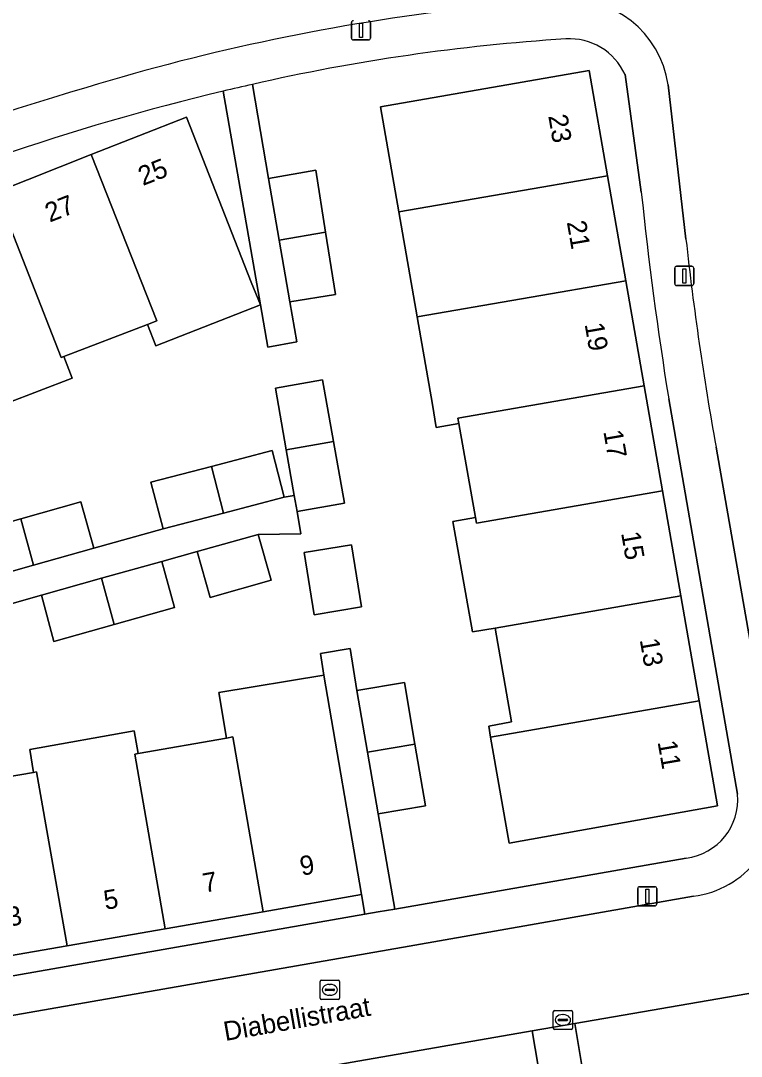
# Model space of a CAD drawing. Extents: x 160157 to 160921, y 381516 to 382045.
# Drawn here: x 160448.3 to 160485.8, y 381586.3 to 381640.2 of the extents above; entities that cross this region are included whole.
import ezdxf

# ---------------------------------------------------------------- set-up
doc = ezdxf.new("R2010")
doc.units = 0
for name, color, linetype in [('IMGEO_Erf', 7, 'Continuous'), ('IMGEO_Groenvoorziening', 7, 'Continuous'), ('IMGEO_Kolk', 7, 'Continuous'), ('IMGEO_Lichtmast', 7, 'Continuous'), ('IMGEO_Openbare_ruimte_label', 7, 'Continuous'), ('IMGEO_Pand', 7, 'Continuous'), ('IMGEO_Pand_nummerreeks', 7, 'Continuous'), ('IMGEO_Parkeervlak_open', 7, 'Continuous'), ('IMGEO_Rijbaan_lokaal_open', 7, 'Continuous'), ('IMGEO_Rioolput', 7, 'Continuous'), ('IMGEO_Voetpad_open', 7, 'Continuous')]:
    doc.layers.add(name, color=color, linetype=linetype)

msp = doc.modelspace()

# ---------------------------------------------------------------- linework, layer by layer
at = {"layer": 'IMGEO_Erf'}
for points in [[(160472.757, 381602.897), (160472.658, 381603.461), (160473.837, 381603.686), (160472.996, 381608.567), (160471.812, 381608.364), (160470.796, 381614.101), (160471.977, 381614.31), (160471.11, 381619.204), (160469.928, 381618.994), (160469.729, 381620.198), (160468.936, 381624.751), (160467.984, 381630.215), (160467.032, 381635.679), (160477.88, 381637.56), (160478.834, 381632.096), (160479.788, 381626.633), (160480.742, 381621.169), (160481.697, 381615.705), (160482.651, 381610.241), (160483.605, 381604.778), (160484.559, 381599.314), (160473.729, 381597.378)], [(160460.781, 381625.373), (160455.344, 381623.242), (160454.906, 381624.36), (160450.554, 381622.692), (160450.984, 381621.571), (160445.82, 381619.592), (160445.394, 381620.675), (160441.051, 381618.985), (160441.487, 381617.867), (160439.364, 381617.04), (160435.991, 381615.726), (160431.022, 381613.791), (160427.225, 381623.464), (160432.177, 381625.409), (160437.129, 381627.354), (160442.08, 381629.299), (160447.032, 381631.245), (160451.984, 381633.19), (160456.936, 381635.135), (160460.295, 381626.552)], [(160465.527, 381612.9), (160466.048, 381609.668), (160463.582, 381609.256), (160463.058, 381612.502)]]:
    msp.add_lwpolyline(points, close=True, dxfattribs=at)
for points in [[(160480.597, 381631.233), (160479.751, 381637.354)], [(160460.362, 381636.847), (160461.207, 381631.957), (160463.659, 381632.382), (160464.172, 381629.153), (160464.684, 381625.924), (160462.309, 381625.535), (160462.677, 381623.452), (160461.175, 381623.182), (160460.781, 381625.373), (160458.848, 381636.494)], [(160445.18, 381613.358), (160448.313, 381614.243), (160451.445, 381615.127), (160452.117, 381612.715), (160455.719, 381613.73), (160455.088, 381616.155), (160458.238, 381616.975), (160461.388, 381617.795), (160462.019, 381615.37), (160462.545, 381615.463), (160462.125, 381617.837), (160461.559, 381621.044), (160464.02, 381621.479), (160464.587, 381618.272), (160465.154, 381615.064), (160462.692, 381614.629), (160462.891, 381613.471), (160460.663, 381613.44), (160461.336, 381611.049), (160458.169, 381610.157), (160457.496, 381612.549), (160455.655, 381612.032), (160456.306, 381609.632), (160453.172, 381608.753), (160450.038, 381607.873), (160449.386, 381610.274), (160445.787, 381609.263)], [(160485.603, 381599.926), (160482.021, 381620.491)], [(160444.381, 381600.268), (160448.976, 381601.06), (160448.783, 381602.258), (160454.208, 381603.216), (160454.416, 381602.034), (160459.015, 381602.845), (160458.625, 381605.213), (160464.082, 381606.112), (160463.901, 381607.25), (160465.444, 381607.496), (160465.806, 381605.327), (160468.271, 381605.739), (160468.821, 381602.529), (160469.371, 381599.318), (160466.903, 381598.91), (160467.769, 381593.951), (160482.924, 381596.599)], [(160442.549, 381589.545), (160466.211, 381593.679), (160466.033, 381594.7), (160460.929, 381593.812), (160455.826, 381592.924), (160450.722, 381592.036), (160445.619, 381591.148)]]:
    msp.add_lwpolyline(points, dxfattribs=at)
for centre, radius, start, end in [((160483.244, 381536.446), 102.975, 93.6643, 102.83892), ((160476.866, 381636.053), 3.164, 24.2735, 93.6845), ((160488.519, 381512.784), 127.219, 103.48707, 114.46932), ((160675.127, 381651.555), 195.589, 185.96397, 189.13867), ((160482.555, 381599.638), 3.061, 276.9208, 5.3951)]:
    msp.add_arc(centre, radius, start, end, dxfattribs=at)
at = {"layer": 'IMGEO_Groenvoorziening'}
msp.add_lwpolyline([(160477.14, 381588.004), (160474.925, 381587.623), (160475.736, 381582.816), (160477.934, 381583.215)], close=True, dxfattribs=at)
at = {"layer": 'IMGEO_Kolk'}
for p, q in [((160476.019, 381587.754), (160476.019, 381588.606)), ((160476.094, 381588.68), (160476.946, 381588.68)), ((160477.02, 381588.606), (160477.02, 381587.754)), ((160476.278, 381588.174), (160476.278, 381588.186)), ((160476.716, 381588.137), (160476.318, 381588.137)), ((160476.321, 381588.223), (160476.719, 381588.223)), ((160476.507, 381588.46), (160476.532, 381588.46)), ((160476.762, 381588.186), (160476.762, 381588.174)), ((160476.946, 381587.68), (160476.094, 381587.68)), ((160476.53, 381587.9), (160476.505, 381587.9))]:
    msp.add_line(p, q, dxfattribs=at)
for points in [[(160476.019, 381587.754), (160476.019, 381588.606)], [(160476.094, 381588.68), (160476.946, 381588.68)], [(160477.02, 381588.606), (160477.02, 381587.754)], [(160476.946, 381587.68), (160476.094, 381587.68)]]:
    msp.add_lwpolyline(points, dxfattribs=at)
for centre, radius, start, end in [((160476.096, 381588.604), 0.0765, 91.552, 178.448), ((160476.096, 381588.604), 0.0765, 91.552, 178.448), ((160476.944, 381588.604), 0.0765, 1.552, 88.448), ((160476.944, 381588.604), 0.0765, 1.552, 88.448), ((160476.318, 381588.183), 0.0403, 85.8775, 175.7526), ((160476.315, 381588.173), 0.0366, 178.938, 274.7102), ((160476.719, 381588.18), 0.043, 264.8664, 352.4533), ((160476.723, 381588.185), 0.0386, 1.7309, 96.639), ((160476.096, 381587.756), 0.0765, 181.552, 268.448), ((160476.096, 381587.756), 0.0765, 181.552, 268.448), ((160476.944, 381587.756), 0.0765, 271.552, 358.448), ((160476.944, 381587.756), 0.0765, 271.552, 358.448)]:
    msp.add_arc(centre, radius, start, end, dxfattribs=at)
for centre, major_axis, ratio, start_param, end_param in [((160476.506, 381588.18), (-0.387, 0.002), 0.722429, 4.712389, 7.853982), ((160476.531, 381588.18), (-0.39, 0.002), 0.717154, 1.570796, 4.712389)]:
    msp.add_ellipse(centre, major_axis=major_axis, ratio=ratio, start_param=start_param, end_param=end_param, dxfattribs=at)
at = {"layer": 'IMGEO_Lichtmast'}
for p, q in [((160465.518, 381639.258), (160465.518, 381640.058)), ((160465.518, 381640.058), (160465.518, 381639.258)), ((160466.508, 381640.058), (160466.508, 381639.258)), ((160466.508, 381639.258), (160466.508, 381640.058)), ((160466.408, 381639.158), (160465.618, 381639.158)), ((160465.618, 381639.158), (160466.408, 381639.158)), ((160482.335, 381626.482), (160482.335, 381627.282)), ((160482.335, 381627.282), (160482.335, 381626.482)), ((160482.435, 381627.382), (160483.225, 381627.382)), ((160483.225, 381627.382), (160482.435, 381627.382)), ((160483.325, 381627.282), (160483.325, 381626.482)), ((160483.325, 381626.482), (160483.325, 381627.282)), ((160483.225, 381626.382), (160482.435, 381626.382)), ((160482.435, 381626.382), (160483.225, 381626.382)), ((160480.41, 381594.215), (160480.41, 381595.015)), ((160480.41, 381595.015), (160480.41, 381594.215)), ((160480.51, 381595.115), (160481.3, 381595.115)), ((160481.3, 381595.115), (160480.51, 381595.115)), ((160481.4, 381595.015), (160481.4, 381594.215)), ((160481.4, 381594.215), (160481.4, 381595.015)), ((160481.3, 381594.115), (160480.51, 381594.115)), ((160480.51, 381594.115), (160481.3, 381594.115))]:
    msp.add_line(p, q, dxfattribs=at)
for points in [[(160465.938, 381640.033), (160466.088, 381640.033), (160466.088, 381639.283), (160465.938, 381639.283), (160465.938, 381640.033)], [(160482.755, 381627.257), (160482.905, 381627.257), (160482.905, 381626.507), (160482.755, 381626.507), (160482.755, 381627.257)], [(160480.83, 381594.99), (160480.98, 381594.99), (160480.98, 381594.24), (160480.83, 381594.24), (160480.83, 381594.99)]]:
    msp.add_lwpolyline(points, dxfattribs=at)
for centre, start, end in [((160465.618, 381640.058), 90, 180), ((160465.618, 381640.058), 90, 180), ((160466.408, 381640.058), 0, 90), ((160466.408, 381640.058), 360, 90), ((160465.618, 381639.258), 180, 270), ((160465.618, 381639.258), 180, 270), ((160466.408, 381639.258), 270, 0), ((160466.408, 381639.258), 270, 0), ((160482.435, 381627.282), 90, 180), ((160482.435, 381627.282), 90, 180), ((160483.225, 381627.282), 0, 90), ((160483.225, 381627.282), 360, 90), ((160482.435, 381626.482), 180, 270), ((160482.435, 381626.482), 180, 270), ((160483.225, 381626.482), 270, 0), ((160483.225, 381626.482), 270, 0), ((160480.51, 381595.015), 90, 180), ((160480.51, 381595.015), 90, 180), ((160481.3, 381595.015), 0, 90), ((160481.3, 381595.015), 360, 90), ((160480.51, 381594.215), 180, 270), ((160480.51, 381594.215), 180, 270), ((160481.3, 381594.215), 270, 0), ((160481.3, 381594.215), 270, 0)]:
    msp.add_arc(centre, 0.1, start, end, dxfattribs=at)
at = {"layer": 'IMGEO_Pand'}
for points in [[(160477.88, 381637.56), (160467.032, 381635.679), (160467.984, 381630.215), (160478.834, 381632.096)], [(160456.936, 381635.135), (160451.984, 381633.19), (160455.389, 381624.545), (160454.906, 381624.36), (160455.344, 381623.242), (160460.781, 381625.373), (160460.295, 381626.552)], [(160451.984, 381633.19), (160447.032, 381631.245), (160450.421, 381622.641), (160450.554, 381622.692), (160454.906, 381624.36), (160455.389, 381624.545)], [(160463.659, 381632.382), (160461.207, 381631.957), (160461.76, 381628.735), (160464.172, 381629.153)], [(160478.834, 381632.096), (160467.984, 381630.215), (160468.936, 381624.751), (160479.788, 381626.633)], [(160447.032, 381631.245), (160442.08, 381629.299), (160445.448, 381620.696), (160445.394, 381620.675), (160445.82, 381619.592), (160450.984, 381621.571), (160450.554, 381622.692), (160450.421, 381622.641)], [(160464.172, 381629.153), (160461.76, 381628.735), (160462.309, 381625.535), (160464.684, 381625.924)], [(160479.788, 381626.633), (160468.936, 381624.751), (160469.729, 381620.198), (160469.928, 381618.994), (160471.11, 381619.204), (160471.059, 381619.49), (160480.742, 381621.169)], [(160464.02, 381621.479), (160461.559, 381621.044), (160462.125, 381617.837), (160464.587, 381618.272)], [(160480.742, 381621.169), (160471.059, 381619.49), (160471.11, 381619.204), (160471.977, 381614.31), (160472.027, 381614.028), (160481.697, 381615.705)], [(160464.587, 381618.272), (160462.125, 381617.837), (160462.545, 381615.463), (160462.692, 381614.629), (160465.154, 381615.064)], [(160461.388, 381617.795), (160458.238, 381616.975), (160458.869, 381614.55), (160462.019, 381615.37)], [(160458.238, 381616.975), (160455.088, 381616.155), (160455.719, 381613.73), (160458.869, 381614.55)], [(160481.697, 381615.705), (160472.027, 381614.028), (160471.977, 381614.31), (160470.796, 381614.101), (160471.812, 381608.364), (160472.996, 381608.567), (160482.651, 381610.241)], [(160451.445, 381615.127), (160448.313, 381614.243), (160448.984, 381611.833), (160452.117, 381612.715)], [(160448.313, 381614.243), (160445.18, 381613.358), (160445.85, 381610.95), (160448.984, 381611.833)], [(160460.663, 381613.44), (160457.496, 381612.549), (160458.169, 381610.157), (160461.336, 381611.049)], [(160465.527, 381612.9), (160463.058, 381612.502), (160463.582, 381609.256), (160466.048, 381609.668)], [(160455.655, 381612.032), (160452.521, 381611.153), (160453.172, 381608.753), (160456.306, 381609.632)], [(160452.521, 381611.153), (160449.386, 381610.274), (160450.038, 381607.873), (160453.172, 381608.753)], [(160482.651, 381610.241), (160472.996, 381608.567), (160473.837, 381603.686), (160472.658, 381603.461), (160472.757, 381602.897), (160483.605, 381604.778)], [(160464.082, 381606.112), (160458.625, 381605.213), (160459.015, 381602.845), (160459.342, 381602.903), (160460.929, 381593.812), (160466.033, 381594.7)], [(160468.271, 381605.739), (160465.806, 381605.327), (160466.355, 381602.117), (160468.821, 381602.529)], [(160483.605, 381604.778), (160472.757, 381602.897), (160473.729, 381597.378), (160484.559, 381599.314)], [(160454.24, 381602.003), (160454.416, 381602.034), (160454.208, 381603.216), (160448.783, 381602.258), (160448.976, 381601.06), (160449.141, 381601.088), (160450.722, 381592.036), (160455.826, 381592.924)], [(160459.342, 381602.903), (160459.015, 381602.845), (160454.416, 381602.034), (160454.24, 381602.003), (160455.826, 381592.924), (160460.929, 381593.812)], [(160468.821, 381602.529), (160466.355, 381602.117), (160466.903, 381598.91), (160469.371, 381599.318)], [(160449.141, 381601.088), (160448.976, 381601.06), (160444.381, 381600.268), (160444.036, 381600.209), (160445.619, 381591.148), (160450.722, 381592.036)]]:
    msp.add_lwpolyline(points, close=True, dxfattribs=at)
at = {"layer": 'IMGEO_Parkeervlak_open'}
for points in [[(160494.54, 381590.991), (160477.14, 381588.004), (160477.934, 381583.215), (160482.925, 381584.072), (160485.153, 381584.454), (160493.871, 381585.951), (160495.352, 381586.205)], [(160474.925, 381587.623), (160460.872, 381585.165), (160461.706, 381580.383), (160467.188, 381581.334), (160469.197, 381581.682), (160474.29, 381582.565), (160475.736, 381582.816)]]:
    msp.add_lwpolyline(points, close=True, dxfattribs=at)
msp.add_arc((160485.221, 381524.439), 122.579, 104.40904, 109.82768, dxfattribs=at)
at = {"layer": 'IMGEO_Rijbaan_lokaal_open'}
for points in [[(160481.991, 381636.819), (160482.921, 381628.798)], [(160424.425, 381578.731), (160428.192, 381579.402), (160441.322, 381581.744), (160443.92, 381582.187), (160457.992, 381584.659), (160460.872, 381585.165), (160474.925, 381587.623), (160477.14, 381588.004), (160494.54, 381590.991), (160491.933, 381606.393), (160491.745, 381607.509), (160489.449, 381620.675), (160489.296, 381621.768)], [(160484.484, 381617.982), (160487.598, 381600.238)], [(160483.304, 381594.619), (160468.514, 381592.021), (160442.874, 381587.548)]]:
    msp.add_lwpolyline(points, dxfattribs=at)
for centre, radius, start, end in [((160485.221, 381524.439), 122.579, 104.40904, 109.82768), ((160476.833, 381636.056), 5.214, 8.4116, 95.022), ((160484.112, 381530.506), 111.004, 96.58427, 106.94484), ((160484.652, 381523.127), 118.231, 106.15301, 120.72436), ((160639.793, 381645.946), 157.806, 186.23848, 190.20709), ((160482.695, 381599.534), 4.953, 277.0585, 8.1678)]:
    msp.add_arc(centre, radius, start, end, dxfattribs=at)
at = {"layer": 'IMGEO_Rioolput'}
for p, q in [((160463.893, 381589.323), (160463.893, 381590.175)), ((160463.968, 381590.249), (160464.82, 381590.249)), ((160464.894, 381590.175), (160464.894, 381589.323)), ((160464.152, 381589.743), (160464.152, 381589.755)), ((160464.59, 381589.706), (160464.192, 381589.706)), ((160464.195, 381589.792), (160464.593, 381589.792)), ((160464.381, 381590.029), (160464.406, 381590.029)), ((160464.636, 381589.755), (160464.636, 381589.743)), ((160464.82, 381589.249), (160463.968, 381589.249)), ((160464.404, 381589.469), (160464.379, 381589.469))]:
    msp.add_line(p, q, dxfattribs=at)
for points in [[(160463.893, 381589.323), (160463.893, 381590.175)], [(160463.968, 381590.249), (160464.82, 381590.249)], [(160464.894, 381590.175), (160464.894, 381589.323)], [(160464.82, 381589.249), (160463.968, 381589.249)]]:
    msp.add_lwpolyline(points, dxfattribs=at)
for centre, radius, start, end in [((160463.97, 381590.173), 0.0765, 91.552, 178.448), ((160463.97, 381590.173), 0.0765, 91.552, 178.448), ((160464.818, 381590.173), 0.0765, 1.552, 88.448), ((160464.818, 381590.173), 0.0765, 1.552, 88.448), ((160464.192, 381589.752), 0.0403, 85.8775, 175.7526), ((160464.189, 381589.742), 0.0366, 178.938, 274.7102), ((160464.593, 381589.749), 0.043, 264.8664, 352.4533), ((160464.597, 381589.754), 0.0386, 1.7309, 96.639), ((160463.97, 381589.325), 0.0765, 181.552, 268.448), ((160463.97, 381589.325), 0.0765, 181.552, 268.448), ((160464.818, 381589.325), 0.0765, 271.552, 358.448), ((160464.818, 381589.325), 0.0765, 271.552, 358.448)]:
    msp.add_arc(centre, radius, start, end, dxfattribs=at)
for centre, major_axis, ratio, start_param, end_param in [((160464.38, 381589.749), (-0.387, 0.002), 0.722429, 4.712389, 7.853982), ((160464.405, 381589.749), (-0.39, 0.002), 0.717154, 1.570796, 4.712389)]:
    msp.add_ellipse(centre, major_axis=major_axis, ratio=ratio, start_param=start_param, end_param=end_param, dxfattribs=at)
at = {"layer": 'IMGEO_Voetpad_open'}
for points in [[(160479.751, 381637.354), (160480.597, 381631.233)], [(160458.848, 381636.494), (160460.781, 381625.373), (160461.175, 381623.182), (160462.677, 381623.452), (160462.309, 381625.535), (160461.76, 381628.735), (160461.207, 381631.957), (160460.362, 381636.847)], [(160482.921, 381628.798), (160481.991, 381636.819)], [(160482.021, 381620.491), (160485.603, 381599.926)], [(160487.598, 381600.238), (160484.484, 381617.982)], [(160482.924, 381596.599), (160467.769, 381593.951), (160466.899, 381593.799), (160466.211, 381593.679), (160442.549, 381589.545)], [(160442.874, 381587.548), (160468.514, 381592.021), (160483.304, 381594.619)]]:
    msp.add_lwpolyline(points, dxfattribs=at)
for points in [[(160457.496, 381612.549), (160460.663, 381613.44), (160462.891, 381613.471), (160462.692, 381614.629), (160462.545, 381615.463), (160462.019, 381615.37), (160458.869, 381614.55), (160455.719, 381613.73), (160452.117, 381612.715), (160448.984, 381611.833), (160445.85, 381610.95), (160442.69, 381610.06), (160439.557, 381609.178), (160436.424, 381608.295), (160435.012, 381607.897), (160436.387, 381606.629), (160439.52, 381607.504), (160442.653, 381608.383), (160445.787, 381609.263), (160449.386, 381610.274), (160452.521, 381611.153), (160455.655, 381612.032)], [(160466.903, 381598.91), (160466.355, 381602.117), (160465.806, 381605.327), (160465.444, 381607.496), (160463.901, 381607.25), (160464.082, 381606.112), (160466.033, 381594.7), (160466.211, 381593.679), (160466.899, 381593.799), (160467.769, 381593.951)]]:
    msp.add_lwpolyline(points, close=True, dxfattribs=at)
for centre, radius, start, end in [((160476.833, 381636.056), 5.214, 8.4116, 95.022), ((160484.112, 381530.506), 111.004, 96.58427, 106.94484), ((160483.244, 381536.446), 102.975, 93.6643, 102.83892), ((160476.866, 381636.053), 3.164, 24.2735, 93.6845), ((160484.652, 381523.127), 118.231, 106.15301, 120.72436), ((160488.519, 381512.784), 127.219, 103.48707, 114.46932), ((160485.376, 381526.14), 113.498, 102.73205, 103.51685), ((160485.376, 381526.14), 113.498, 102.73205, 103.51685), ((160675.127, 381651.555), 195.589, 185.96397, 189.13867), ((160639.793, 381645.946), 157.806, 186.23848, 190.20709), ((160482.555, 381599.638), 3.061, 276.9208, 5.3951), ((160482.695, 381599.534), 4.953, 277.0585, 8.1678)]:
    msp.add_arc(centre, radius, start, end, dxfattribs=at)

# ---------------------------------------------------------------- texts
at = {"layer": 'IMGEO_Openbare_ruimte_label'}
msp.add_text('Diabellistraat', height=1, rotation=9.9051, dxfattribs=at).set_placement((160458.956, 381587.085))
at = {"layer": 'IMGEO_Pand_nummerreeks'}
for s, rotation, p in [('23', 279.9062, (160475.753, 381635.206)), ('25', 21.4458, (160454.666, 381631.558)), ('27', 21.4458, (160449.818, 381629.654)), ('21', 279.9062, (160476.718, 381629.683)), ('19', 279.9062, (160477.645, 381624.374)), ('17', 279.9062, (160478.619, 381618.795)), ('15', 279.9062, (160479.542, 381613.511)), ('13', 279.9062, (160480.512, 381607.958)), ('11', 279.9062, (160481.44, 381602.642)), ('9', 9.8721, (160462.924, 381595.681)), ('7', 9.8721, (160457.872, 381594.802)), ('5', 9.8721, (160452.719, 381593.906)), ('3', 9.8721, (160447.704, 381593.033))]:
    msp.add_text(s, height=1, rotation=rotation, dxfattribs=at).set_placement(p)

doc.saveas('drawing.dxf')
